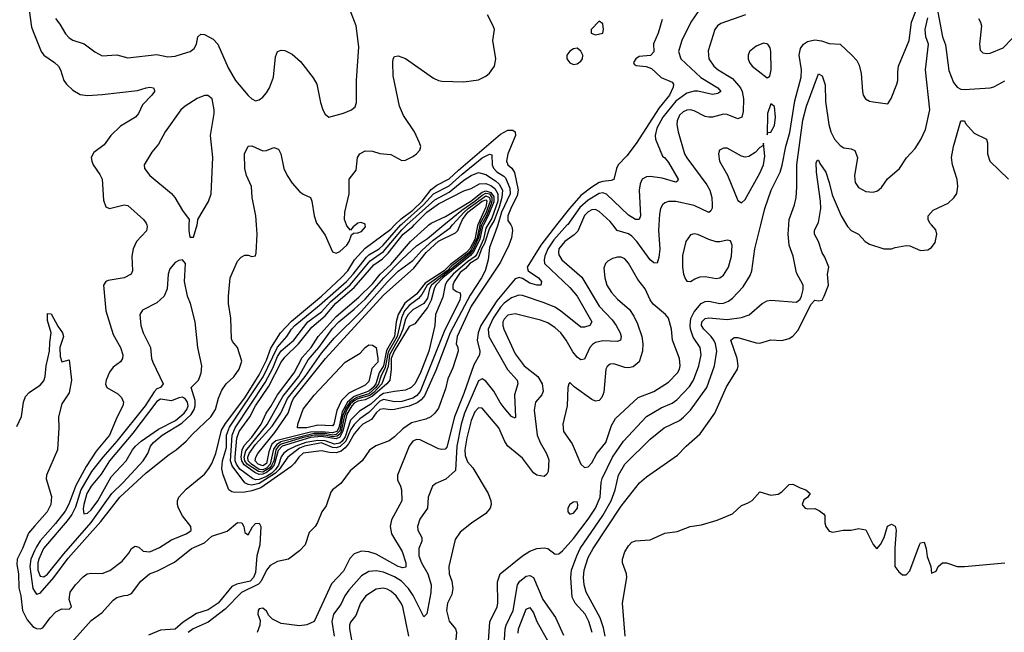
# Model space of a CAD drawing. Header units: inches. Extents: x 884549 to 1028252, y 526810 to 653624.
# Tile 553 of 656: x 949919 to 955308, y 627771 to 631124. Entities that reach past the tile are written whole.
import ezdxf

# ---------------------------------------------------------------- set-up
doc = ezdxf.new("R2010")
doc.units = ezdxf.units.IN
doc.header["$MEASUREMENT"] = 0
for name, color, linetype in [('A9642', 7, 'Continuous'), ('A9643', 7, 'Continuous'), ('A9652', 7, 'Continuous'), ('A9653', 7, 'Continuous')]:
    doc.layers.add(name, color=color, linetype=linetype)

msp = doc.modelspace()

# ---------------------------------------------------------------- linework, layer by layer
at = {"layer": 'A9642', "color": 5}
for points, elevation in [([(949903.4, 628896.6), (949927.6, 628952.4), (949938.5, 629030), (949950, 629060.5), (949970, 629083.8), (950000, 629103.9)], 2080), ([(950000, 628351), (949966.9, 628313), (949934.8, 628230), (949904, 628170), (949902.2, 628142.2), (949912, 628090), (949914.6, 628014.6), (949924.6, 627970), (949933.2, 627890), (949959.3, 627839.3), (949990, 627802), (950000, 627796.9)], 2080), ([(950000, 628215.8), (949979.9, 628170), (949974.3, 628130), (949990.9, 628010.9), (950000, 627995.6)], 2120)]:
    msp.add_lwpolyline(points, dxfattribs=dict(at, elevation=elevation))
at = {"layer": 'A9643', "color": 5, "elevation": 2120}
msp.add_lwpolyline([(950000, 631401.8), (949990, 631386.9), (949970, 631329.7), (949958.5, 631270), (949983.2, 631083.2), (950000, 631040.3)], dxfattribs=at)
at = {"layer": 'A9652', "color": 5}
for points, elevation in [([(950000, 627995.6), (950010, 627978.6), (950030, 627984.3), (950105.2, 628070), (950183.8, 628176.2), (950362.4, 628377.6), (950466.4, 628510), (950610, 628643.2), (950736, 628744), (950775.3, 628770), (950830, 628817.1), (950864.6, 628855.4), (950964.8, 628950), (950990.7, 628990), (951007.3, 629052.7), (951024.8, 629095.2), (951049.4, 629130.6), (951091.4, 629168.6), (951119.1, 629210), (951134.1, 629254.1), (951109.9, 629329.9), (951083, 629363), (951077.5, 629377.5), (951074.6, 629490), (951062.2, 629570), (951061.5, 629610), (951071, 629710), (951110, 629802.8), (951130, 629824), (951150, 629834), (951170, 629834), (951190, 629827.7), (951209.1, 629830.9), (951212.5, 629847.5), (951217.5, 629950), (951214.1, 630000)], 2120), ([(950613.6, 630000), (950616.2, 629990), (950612.1, 629967.9), (950557.2, 629910), (950539.3, 629870), (950531.9, 629830), (950535.4, 629750), (950528.8, 629730), (950490, 629709.9), (950403.5, 629696.5), (950390.2, 629689.8), (950376.9, 629670), (950390.8, 629530), (950430, 629401.1), (950469.5, 629330), (950483.2, 629290), (950480.5, 629270), (950469.5, 629250.5), (950430, 629222.2), (950410, 629194.7), (950392, 629150), (950388.5, 629128.5), (950394.9, 629110), (950455.1, 629075.1), (950476, 629056), (950487.3, 629030), (950483.8, 629010), (950452.9, 628950), (950410.7, 628850), (950337.3, 628762.7), (950281.6, 628678.4), (950226.4, 628573.6), (950188.4, 628471.6), (950167.2, 628432.8), (950114.8, 628365.2), (950030, 628271.3), (950010, 628238.7), (950000, 628215.8)], 2120), ([(950000, 627796.9), (950010, 627791.8), (950030, 627789.2), (950045.7, 627794.3), (950086, 627850), (950117, 627883), (950150, 627899.3), (950190, 627897.3), (950202.7, 627910), (950189.4, 627950), (950195.3, 627990), (950223.2, 628030), (950265.9, 628074.1), (950288.1, 628090), (950310, 628094.1), (950370, 628092.6), (950412, 628108), (950479.3, 628160.7), (950516, 628204.1), (950530, 628228.8), (950550, 628242.1), (950570, 628236.3), (950595.1, 628215.1), (950630, 628210.7), (950684.6, 628235.4), (950750, 628276.8), (950830, 628310.2), (950854.4, 628325.6), (950858, 628330), (950854.9, 628350), (950808.9, 628408.9), (950787.9, 628450), (950781.5, 628470), (950781.5, 628490), (950789.9, 628510), (950830, 628553.4), (950930, 628636.8), (950953.3, 628666.7), (950970, 628694.3), (950991.3, 628748.7), (951023.8, 628876.2), (951045.7, 628914.3), (951150, 629054.4), (951230, 629179.8), (951270, 629260.1), (951293.9, 629326.1), (951345.6, 629410), (951406.2, 629473.8), (951569.6, 629610), (951678.1, 629710), (951715.4, 629750), (951751.4, 629810), (951810, 629872.3), (951950, 629976.7), (951972.5, 630000)], 2080), ([(952606.1, 630000), (952612.5, 629990), (952615.3, 629970), (952610.1, 629930), (952595.7, 629890), (952550, 629796.7), (952390, 629555.3), (952312.7, 629390), (952308.1, 629350), (952317.1, 629330), (952318.1, 629310), (952290, 629218.5), (952262.8, 629157.2), (952250, 629103.1), (952210, 628998.1), (952190, 628969.9), (952169.1, 628950), (952142.3, 628937.7), (952062.7, 628917.3), (952015.2, 628884.8), (951970, 628839.8), (951941.4, 628818.6), (951868.7, 628791.3), (951832.6, 628767.4), (951793.5, 628710), (951726.5, 628653.5), (951675.4, 628584.6), (951630.2, 628550), (951621.9, 628538.1), (951596.8, 628463.2), (951572, 628430), (951548.4, 628371.6), (951536.5, 628350), (951502.9, 628317.1), (951480.9, 628250), (951450, 628216.1), (951390, 628170.8), (951330, 628158), (951290, 628135.5), (951270, 628109.9), (951240.3, 628050), (951225.7, 628034.3), (951132.1, 627987.9), (951042.6, 627897.4), (950950, 627826.4), (950867.6, 627790), (950840.1, 627770)], 2080), ([(950845, 630000), (950844, 629970), (950850, 629934), (950870, 629934), (950889.4, 630000)], 2140), ([(952534.9, 630000), (952521.9, 629958.1), (952490, 629876.4), (952483.1, 629810), (952466.4, 629750), (952446.5, 629710), (952385, 629615), (952275.2, 629410), (952196.6, 629203.4), (952134.8, 629065.2), (952116.7, 629043.3), (952094.2, 629025.8), (952050, 629008), (951970, 628990.6), (951948.4, 628988.4), (951910, 628993.1), (951890, 628989.6), (951870, 628971.4), (951844.1, 628935.9), (951796.8, 628910), (951776.6, 628890), (951750, 628856.8), (951718, 628802), (951700.1, 628779.9), (951677.7, 628762.3), (951650, 628753.6), (951614.6, 628754.6), (951570, 628763.5), (951470, 628751.3), (951446.5, 628730), (951423.5, 628696.5), (951403.5, 628676.5), (951238.2, 628561.8), (951190, 628544.9), (951150, 628537.5), (951096.6, 628536.6), (951079.3, 628539.3), (951064, 628550), (951031.8, 628631.8), (951024.4, 628664.4), (951029.5, 628709.5), (951050, 628782.7), (951051.2, 628850), (951066.9, 628893.1), (951252, 629168), (951329.4, 629330.6), (951381.2, 629390), (951405.5, 629430), (951423.9, 629450), (951559.6, 629560.4), (951708.1, 629690), (951744.7, 629730), (951816.4, 629823.6), (951830, 629836.2), (951886.4, 629870), (951908.7, 629890), (952005.6, 630000)], 2060), ([(952500.2, 630000), (952490, 629982.9), (952462.1, 629897.9), (952446, 629870), (952432.2, 629827.8), (952424.4, 629815.6), (952382.7, 629790), (952358.6, 629761.4), (952330, 629740.1), (952297.5, 629690), (952289.8, 629670), (952289.8, 629649.8), (952310, 629635.6), (952329.2, 629629.2), (952332.1, 629612.1), (952327.2, 629590), (952242.2, 629417.8), (952110, 629088.8), (952090, 629065.3), (952070, 629052), (952010, 629034.2), (951970, 629032.2), (951910, 629044), (951890, 629035.3), (951830, 628973.9), (951781.1, 628938.9), (951750, 628908.5), (951730, 628879.6), (951703.4, 628816.6), (951672.7, 628787.3), (951650, 628780.6), (951630, 628782.4), (951570, 628807.4), (951477.2, 628790), (951450, 628778.7), (951385.4, 628730), (951338.1, 628661.9), (951318.3, 628641.7), (951230, 628585.6), (951190, 628576.2), (951170, 628578.7), (951150, 628588.3), (951082, 628682), (951073.2, 628710), (951082.1, 628850), (951097.1, 628890), (951262.2, 629137.8), (951303.4, 629216.6), (951330, 629279.5), (951350, 629311.4), (951418.2, 629370), (951496.2, 629470), (951570, 629524.9), (951620.6, 629579.4), (951727.5, 629672.5), (951837, 629803), (951910, 629854.8), (952010, 629974.4), (952038.1, 630000)], 2040), ([(952480, 630000), (952470, 629983.5), (952456.9, 629923.1), (952419.9, 629840.1), (952411.6, 629828.4), (952370, 629798.5), (952292, 629730), (952256.7, 629690), (952247.5, 629670), (952235.2, 629604.8), (952193.9, 629510), (952191.6, 629450), (952157.2, 629310), (952110, 629187.9), (952082, 629130), (952062, 629110), (952030, 629095.2), (951969.4, 629089.4), (951910, 629077.1), (951890, 629064.9), (951840.2, 629019.8), (951779.3, 628980.7), (951730, 628932.4), (951699.4, 628840.6), (951683.5, 628816.5), (951670, 628805.1), (951640.8, 628800.8), (951590, 628818.1), (951550, 628821.1), (951484.4, 628810), (951430, 628790), (951387.4, 628770), (951361.8, 628750), (951350, 628730.7), (951335, 628685), (951319, 628661), (951298.3, 628641.7), (951270, 628623), (951230, 628606.5), (951210, 628605.4), (951192.6, 628612.6), (951123.9, 628663.9), (951105.4, 628690), (951097.9, 628710), (951097.7, 628730), (951106.3, 628833.7), (951120.6, 628870), (951178, 628950), (951210, 629010.6), (951282.7, 629117.3), (951350, 629248.4), (951370, 629275.9), (951444.4, 629350), (951518.4, 629441.6), (951590, 629502.2), (951648.4, 629571.6), (951750, 629658.7), (951857.8, 629782.2), (951904.8, 629815.2), (951934.8, 629845.2), (952018.3, 629950), (952070, 629991.3), (952078.4, 630000)], 2020), ([(952456.5, 630000), (952451.1, 629990), (952437.2, 629922.8), (952404.6, 629855.4), (952386.2, 629833.8), (952235.3, 629710), (952195.9, 629670), (952186.3, 629650), (952170.6, 629589.4), (952150, 629549.1), (952081.2, 629458.8), (952050, 629443.9), (951968, 629310), (951952.5, 629270), (951952.3, 629210), (951944.5, 629150), (951927.7, 629130), (951850, 629062.5), (951810, 629043.1), (951770, 629036.5), (951750, 629025.1), (951735.9, 629010), (951710, 628964.2), (951688, 628872), (951670, 628839.1), (951650, 628828.8), (951570, 628841.4), (951510, 628837.4), (951356, 628790), (951333.5, 628766.5), (951312, 628688), (951295.4, 628664.6), (951270, 628645.3), (951250, 628636), (951230, 628635.2), (951205.9, 628645.9), (951147.6, 628687.6), (951133.9, 628710), (951131.6, 628730), (951136.7, 628770), (951147.4, 628792.6), (951190, 628838.7), (951240.2, 628910), (951268.2, 628970), (951293.7, 629006.3), (951329.1, 629070.9), (951421.4, 629190), (951464.4, 629275.6), (951514.5, 629330), (951553, 629390), (951650, 629498.4), (951774.8, 629605.2), (951850, 629677.1), (951891.1, 629730), (951950, 629784.6), (952058.3, 629910), (952150, 629993.4), (952158.5, 630000)], 1980), ([(952446.3, 630000), (952444.1, 629995.9), (952430.7, 629929.3), (952398.4, 629861.6), (952380, 629840), (952173.1, 629670), (952161, 629650), (952150, 629599.9), (952130, 629570), (952070, 629536.4), (952044.2, 629510), (952030, 629484.4), (952015.6, 629430), (951999.1, 629390), (951942.6, 629290), (951934.8, 629225.2), (951901.3, 629130), (951856.9, 629083.1), (951834.2, 629065.8), (951770, 629048.9), (951750, 629038.3), (951730, 629020.2), (951709.9, 628990.1), (951694.5, 628950), (951678, 628870), (951670, 628855.5), (951656.1, 628843.9), (951630, 628840.2), (951588.7, 628848.7), (951530, 628849.6), (951464.9, 628835.1), (951350, 628800.2), (951333.1, 628786.9), (951321.2, 628770), (951309, 628710), (951297.2, 628682.8), (951288.2, 628670), (951250, 628647), (951224.8, 628650), (951164.3, 628690), (951150.4, 628710), (951148, 628730), (951156.3, 628763.7), (951272.2, 628907.8), (951358.6, 629061.4), (951446.2, 629170), (951497.9, 629262.1), (951556.6, 629330), (951630, 629433.7), (951665.5, 629470), (951750, 629538.6), (951810, 629594.3), (951911.8, 629710), (952010, 629812), (952090, 629885.1), (952150, 629925.3), (952240.4, 630000)], 1960), ([(952437.6, 630000), (952422.2, 629930), (952390, 629863.5), (952374.2, 629845.8), (952284.2, 629775.8), (952257.7, 629750), (952149.3, 629670.7), (952119.8, 629620.2), (952101.7, 629598.3), (952050, 629558.7), (952025.4, 629530), (952007.5, 629492.5), (951984.9, 629390), (951935.9, 629304.1), (951919.3, 629220.7), (951895.6, 629170), (951883.2, 629130), (951868.1, 629110), (951830, 629076.4), (951763.4, 629056.6), (951725.5, 629030), (951703.2, 628996.8), (951685.9, 628954.1), (951670, 628873.6), (951650, 628852.6), (951630, 628850.4), (951590, 628857.8), (951530, 628858.7), (951347.5, 628812.5), (951323.5, 628796.5), (951307.9, 628772.1), (951290.3, 628690), (951270, 628668.4), (951250, 628660.2), (951230, 628662.3), (951186.9, 628690), (951169.1, 628710), (951167.7, 628730), (951174.6, 628750), (951210, 628798.8), (951300.6, 628899.4), (951348.4, 628970), (951384.4, 629050), (951480.6, 629170), (951570, 629297.7), (951640, 629380), (951790, 629528.3), (951930, 629686.3), (951990, 629746.7), (952070, 629806.3), (952119.4, 629860.6), (952182.2, 629917.8), (952274.8, 629985.2), (952288.1, 630000)], 1940), ([(952425.7, 630000), (952423.9, 629996.1), (952410, 629920.2), (952382.8, 629870), (952364.9, 629850), (952276.3, 629783.7), (952241.2, 629750), (952138.6, 629681.4), (952090, 629621.9), (952027.1, 629572.9), (951989.5, 629510), (951979.6, 629470), (951970.9, 629390), (951926.1, 629313.9), (951909.9, 629230), (951886.2, 629190), (951867.1, 629130), (951852.9, 629110), (951830, 629089.7), (951750, 629061.3), (951713.5, 629030), (951683.3, 628976.7), (951666.2, 628890), (951654.6, 628870), (951630, 628861.8), (951570, 628868), (951510, 628865.1), (951321, 628819), (951298.9, 628801.1), (951292.9, 628787.1), (951282.2, 628757.8), (951270, 628695.3), (951250, 628681.7), (951223.1, 628690), (951208, 628710), (951211.7, 628730), (951222.6, 628750), (951315.7, 628864.3), (951387.9, 628970), (951407.2, 629030), (951417.9, 629050), (951591.6, 629268.4), (951910, 629616), (952075.8, 629764.2), (952143.8, 629850), (952210, 629912), (952303.2, 629956.8), (952316, 629970), (952329, 630000)], 1920), ([(952856.9, 630000), (952771.3, 629890), (952696.4, 629770), (952701.8, 629750), (952759, 629710), (952775.5, 629690), (952770.7, 629670), (952750, 629669.9), (952710, 629681.6), (952670, 629706.5), (952651.8, 629711.8), (952630, 629704.7), (952530, 629584.8), (952443, 629450), (952428.4, 629410), (952423.1, 629370), (952436.6, 629310), (952435.5, 629290), (952404.6, 629235.4), (952350, 629077.4), (952297.7, 628950), (952256.3, 628783.7), (952246.6, 628773.4), (952230, 628770.7), (952210, 628775.6), (952110, 628823.5), (952090, 628825.6), (952070, 628817.4), (952050.6, 628790), (951986.3, 628630), (951986, 628606), (952003.5, 628570), (952007.8, 628550), (952010.2, 628490), (951953.1, 628386.9), (951945.5, 628350), (951954.5, 628310), (952012.8, 628212.8), (952031.7, 628150), (952032.2, 628127.8), (952016.3, 628123.7), (951990, 628129.9), (951870, 628198), (951830, 628211.8), (951790, 628214.2), (951750, 628200.2), (951725.6, 628174.4), (951690, 628105.5), (951624.8, 628035.2), (951530.1, 627830), (951490, 627812.3), (951450, 627805.7), (951350, 627819.5), (951302.7, 627842.7), (951282.9, 627862.9), (951270, 627886), (951250, 627902), (951230, 627899.5), (951223.1, 627890), (951222.6, 627870), (951234.7, 627834.7), (951233.8, 627810), (951217.6, 627770)], 2120), ([(951549.8, 630000), (951590, 629943.8), (951630, 629852.7), (951650, 629845.5), (951670, 629854.2), (951709, 629890), (951721.7, 629910), (951734.1, 629945.9), (951745.1, 629954.9), (951770, 629956.6), (951790, 629964.8), (951811.6, 629990), (951808.7, 630000)], 2120), ([(952915.9, 630000), (952841.7, 629918.3), (952808.8, 629870), (952792.4, 629830), (952788.6, 629808.6), (952791.7, 629790), (952930, 629658.4), (952969.2, 629610), (953050.2, 629470), (953038.9, 629450), (953010, 629440.2), (952990, 629440.8), (952879.2, 629530), (952848.1, 629550), (952790, 629574.4), (952670, 629613.2), (952650, 629615.1), (952610, 629602), (952570, 629572), (952549.8, 629550), (952510.3, 629490), (952482.9, 629430), (952486, 629390), (952588.2, 629208.2), (952641.5, 629150), (952645.6, 629130), (952626.5, 629070), (952632.5, 628947.5), (952630, 628942.9), (952610, 628951.1), (952570, 628998.3), (952547.9, 629027.9), (952513.5, 629090), (952470, 629145.7), (952450, 629158.1), (952430, 629146.6), (952353.9, 628970), (952335.1, 628910), (952312.1, 628790), (952304.7, 628655.3), (952251, 628609), (952195.4, 628584.6), (952178.4, 628570), (952153.8, 628510), (952150.1, 628449.9), (952109.3, 628390), (952095.8, 628350), (952097.4, 628330), (952119.7, 628290), (952118.8, 628270), (952103.5, 628230), (952102.4, 628190), (952117.5, 628150), (952153.3, 628090), (952170.6, 628030), (952169.2, 627989.2), (952147.9, 627872.1), (952130, 627855.1), (952072.7, 627972.7), (952046.5, 628010), (952007.8, 628050), (951970, 628074.7), (951910, 628098.9), (951870, 628106.6), (951830, 628103.2), (951790, 628079.1), (951719.6, 628000.4), (951698.6, 627970), (951676.4, 627923.6), (951635.8, 627870), (951626.7, 627830), (951639.2, 627750)], 2140), ([(951757.7, 630000), (951744.4, 629990), (951730, 629972), (951710, 629995.1), (951708.1, 630000)], 2120), ([(952987.8, 630000), (952973.5, 629966.5), (952953.9, 629946.1), (952902.9, 629910), (952870.1, 629870), (952866.9, 629850), (952870, 629837.1), (952886.8, 629810), (952995, 629715), (953090, 629555), (953161, 629481), (953184.1, 629450), (953205.8, 629410), (953211.2, 629390), (953207.4, 629370), (953190, 629362.4), (953110, 629365.4), (953070, 629356.5), (953053.6, 629346.4), (953040.1, 629330), (953010, 629265.7), (952990, 629262), (952970, 629276.8), (952945.3, 629305.3), (952909.2, 629370), (952879.9, 629410), (952850, 629436.8), (952810, 629463.6), (952770, 629479.3), (952630, 629513.6), (952590, 629506), (952570, 629485.1), (952563.9, 629470), (952563, 629450), (952568.2, 629430), (952630, 629294), (952679.4, 629230), (952755.1, 629170), (952778.2, 629130), (952783, 629090), (952776, 629070), (952742.5, 629030), (952734.1, 628985.9), (952751.3, 628850), (952767, 628810), (952802, 628750), (952814.6, 628714.6), (952811.6, 628650), (952804.7, 628635.3), (952790, 628623.8), (952750, 628630.6), (952730, 628643.4), (952670, 628722.9), (952589.5, 628789.5), (952574.1, 628814.1), (952541.6, 628890), (952450, 628997.3), (952430, 628999.1), (952410, 628977.2), (952388.8, 628930), (952365.1, 628834.9), (952355.3, 628770), (952357.6, 628737.6), (952370, 628704.1), (952398.4, 628670), (952482.2, 628530), (952496.8, 628490), (952499.3, 628470), (952493.2, 628450), (952470, 628421.5), (952392, 628368), (952330, 628318.3), (952301.3, 628278.7), (952266.6, 628130), (952270.1, 628090), (952283.9, 628050), (952290.1, 628009.9), (952283.1, 627976.9), (952260.9, 627930), (952255.5, 627890), (952270, 627832.4), (952304.7, 627790), (952310, 627770.8), (952299, 627650)], 2160), ([(952481.1, 627670), (952492.3, 627827.7), (952531.5, 627910), (952535.7, 627930), (952533.9, 628046.1), (952549.1, 628090), (952670, 628189.5), (952710, 628213.9), (952750, 628228.4), (952790, 628233.4), (952810, 628229.2), (952850, 628198), (952870, 628200.3), (952890, 628216.9), (952950, 628284.3), (953030.9, 628390), (953070, 628450.8), (953095.5, 628510), (953101, 628590), (953107.4, 628612.6), (953162.6, 628730), (953223.6, 628816.4), (953350, 628952.1), (953430, 628999.1), (953490, 629024.7), (953516.2, 629043.8), (953584.3, 629115.7), (953607.1, 629150), (953636.5, 629230), (953649, 629290), (953643.2, 629330), (953605.4, 629385.4), (953589.9, 629429.9), (953587.8, 629450), (953592.7, 629487.3), (953610, 629525.4), (953649.4, 629570.6), (953670, 629580.8), (953690, 629582.3), (953750, 629570.1), (953770, 629571.3), (953797.4, 629582.6), (953820.3, 629599.7), (953877.6, 629662.4), (953917.3, 629722.7), (953925.8, 629750), (953941.9, 629870), (953974.6, 630000)], 2160), ([(953052, 627770), (953033.3, 627830), (953013.2, 627870), (952959.6, 627930), (952943.3, 627963.3), (952934.6, 628070), (952939.6, 628110), (952967.9, 628190), (952987.2, 628230), (953109.9, 628410), (953155.2, 628490), (953178.7, 628550), (953196.6, 628630), (953230, 628691.6), (953370, 628826.8), (953446.8, 628890), (953529.9, 628930.1), (953552.6, 628947.4), (953590, 628986.8), (953678.8, 629110), (953721.4, 629230), (953733.5, 629310), (953726.2, 629350), (953717.5, 629370), (953704, 629390), (953663, 629430), (953651.2, 629450), (953651.4, 629470), (953670, 629487.7), (953690, 629491.7), (953790, 629483), (953870, 629493.6), (953911.3, 629508.7), (953982.3, 629570), (954010, 629584.7), (954030, 629589.2), (954170, 629577.6), (954190, 629593.4), (954197, 629610), (954207.5, 629647.5), (954206.3, 629670), (954170, 629739), (954151.9, 629830), (954129.8, 629890.2), (954124.1, 629950), (954128.2, 630000)], 2140), ([(953123.8, 627750), (953114.9, 627794.9), (953095.3, 627850), (953019.9, 627990), (953007.5, 628030), (953004.2, 628070), (953008.5, 628110), (953030, 628179.3), (953056.6, 628230), (953210, 628460.1), (953311.1, 628588.9), (953350, 628621.8), (953519, 628741), (953565.7, 628790), (953642.6, 628857.4), (953722.5, 628970), (953786.5, 629113.5), (953847.5, 629210), (953850.5, 629230), (953846, 629270), (953810.8, 629370), (953830, 629384.6), (953850, 629383.7), (953950, 629354.7), (953970, 629352.9), (954030, 629371.1), (954090, 629368.5), (954130, 629379.4), (954150, 629392.1), (954177.1, 629422.9), (954250, 629566), (954270, 629588.4), (954290, 629584.4), (954310, 629588.2), (954322.7, 629610), (954345.2, 629670), (954339.3, 629730), (954346.6, 629770), (954324.7, 629824.7), (954310, 629848), (954291.6, 629910), (954269.8, 629950), (954268.2, 629970), (954282.9, 630000)], 2120), ([(953416.6, 630000), (953415, 629970), (953421.8, 629870), (953417.5, 629822.5), (953408.4, 629791.6), (953390, 629792.4), (953370, 629809.8), (953296.4, 629910), (953270, 629938.6), (953250, 629952.2), (953189.4, 629969.4), (953165.5, 630000)], 2160), ([(954444.8, 630000), (954450, 629991.5), (954470, 629969.2), (954510.4, 629950), (954546.3, 629910), (954570, 629894.9), (954648.8, 629868.8), (954690, 629869.2), (954710, 629877.6), (954770, 629888.1), (954790, 629886.4), (954850, 629861.1), (954890, 629864.4), (954910, 629876.5), (954930, 629903.8), (954939.3, 629950), (954933, 629973), (954909.2, 630000)], 2120), ([(950000, 629103.9), (950030, 629124), (950050, 629147.3), (950058.5, 629170), (950063.7, 629230), (950081.8, 629310), (950082.7, 629357.3), (950091.1, 629410), (950070, 629478), (950070, 629516), (950090, 629514), (950126.6, 629446.6), (950153.7, 629410), (950158.7, 629390), (950138.7, 629330), (950140.5, 629280.5), (950150, 629251), (950190, 629262), (950201.6, 629150), (950190, 629082), (950150, 629020.7), (950130.1, 628950), (950132.5, 628890), (950124.8, 628770), (950065, 628630), (950064.3, 628610), (950093.2, 628513.2), (950089.1, 628470), (950068.8, 628430), (950000, 628351)], 2080), ([(953233.5, 627750), (953218.8, 627930), (953241.5, 628070), (953239.2, 628090), (953218.4, 628150), (953217.2, 628170), (953230, 628211.6), (953250, 628243.6), (953270, 628263.6), (953290, 628271), (953370, 628277.4), (953450, 628314), (953517.2, 628322.8), (953589, 628350), (953650, 628358), (953736, 628384), (953820.1, 628419.9), (953870, 628464.9), (953902.9, 628477.1), (953927.6, 628492.4), (953970, 628538.8), (954030, 628520.7), (954070, 628527.3), (954090, 628538.8), (954130, 628579.1), (954150, 628582), (954190, 628560.7), (954222, 628550), (954244.7, 628530), (954230.7, 628509.3), (954210, 628495.3), (954202, 628470), (954204.7, 628464.7), (954218, 628450), (954230, 628445.5), (954270, 628447.3), (954296.1, 628436.1), (954318.5, 628418.5), (954326, 628410), (954324.9, 628370), (954330.5, 628350), (954350, 628324.9), (954370, 628318), (954426, 628330), (954470, 628330.5), (954510, 628338.8), (954550, 628331.3), (954590, 628251.3), (954610, 628226.8), (954630, 628250.8), (954650.7, 628289.3), (954668.6, 628351.4), (954690, 628361.6), (954710, 628350.6), (954715.5, 628330), (954709.1, 628230.9), (954709, 628130), (954730, 628101), (954750, 628084.7), (954770, 628084.7), (954790, 628106.8), (954843.7, 628250), (954850, 628261), (954870, 628264.7), (954880.4, 628230), (954885.5, 628185.5), (954906, 628130), (954910, 628094), (954934.6, 628105.4), (954946, 628130), (954970, 628151), (954990.9, 628150.9), (955050.7, 628130.7), (955090, 628130.5), (955310.4, 628150.4)], 2080), ([(950204.3, 627715.7), (950310, 627834.6), (950370, 627878.6), (950430, 627945.6), (950450, 627961.2), (950490, 627972.7), (950510, 627973.4), (950530, 627983.2), (950581.1, 628050), (950628.8, 628091.2), (950673.1, 628106.9), (950766.2, 628153.8), (950858.2, 628230), (950930, 628260.1), (950970, 628296.3), (951055, 628325), (951110, 628371.6), (951134.6, 628370), (951145.6, 628350), (951150, 628317.3), (951170, 628304.9), (951192.1, 628347.9), (951210, 628365.5), (951230, 628367.2), (951238.6, 628350), (951232.8, 628250), (951216.3, 628190), (951210, 628098), (951198.6, 628070), (951179.8, 628050), (951106.3, 628033.7), (951079, 628021), (951005.4, 627930), (950950, 627893.5), (950885.7, 627874.3), (950813.4, 627826.6), (950770, 627788.2), (950690, 627782.6), (950624.4, 627755.6)], 2060), ([(952568.2, 627670), (952576.3, 627790), (952581.6, 627810), (952619, 627890), (952643.2, 628030), (952655.2, 628050), (952690, 628077.4), (952710, 628081.6), (952730.5, 628070.5), (952782, 627950), (952851.7, 627851.7), (952895.7, 627755.7)], 2140), ([(952049.4, 627750), (952015.5, 627910), (952007, 627930), (951978.5, 627970), (951950, 627995.9), (951930, 628006.2), (951907.9, 628012.1), (951870, 628006.6), (951813.7, 627970), (951783.5, 627930), (951758.1, 627861.9), (951730, 627826.6), (951723, 627810), (951722.9, 627790), (951738.1, 627710)], 2160), ([(952646.4, 627766.4), (952649.3, 627790), (952690, 627896.5), (952710, 627907.1), (952730, 627876.5), (952750, 627830.2), (952816.6, 627710)], 2120)]:
    msp.add_lwpolyline(points, dxfattribs=dict(at, elevation=elevation))
for points, elevation in [([(953610, 629951.1), (953590, 629945.6), (953565.2, 629910), (953546.2, 629833.8), (953546.2, 629770), (953552, 629730), (953563.6, 629703.6), (953570, 629693.4), (953590, 629690.5), (953613.9, 629706.1), (953643.8, 629716.2), (953670, 629717.8), (953730, 629707.2), (953750, 629711.4), (953770, 629725.5), (953797.5, 629770), (953815.2, 629830), (953817.7, 629890), (953810, 629913.2), (953790, 629917), (953750, 629907.8), (953730, 629908.2), (953690, 629920.3), (953630, 629948.4)], 2180), ([(950810, 629809), (950790, 629806), (950770, 629794.5), (950739.9, 629760.1), (950730.4, 629730), (950725.7, 629650), (950708.5, 629610), (950670, 629574.7), (950590, 629534.5), (950576.4, 629510), (950580.9, 629450), (950594.3, 629410), (950633.8, 629330), (950640.3, 629270), (950646.7, 629250), (950704.4, 629130), (950688.7, 629110), (950670, 629102.5), (950653.7, 629086.3), (950605, 629010), (950450, 628816.9), (950373.3, 628730), (950312.3, 628650), (950253.4, 628550), (950223.8, 628456.2), (950204.1, 628415.9), (950179.1, 628380.9), (950049.6, 628230), (950023.1, 628170), (950018.6, 628150), (950018.7, 628110), (950030, 628077.5), (950050, 628074.9), (950070, 628089.1), (950159.8, 628200.2), (950310, 628371.3), (950422.3, 628530), (950484.3, 628590), (950594, 628710), (950620.2, 628750), (950634.5, 628790), (950650.5, 628810), (950698.9, 628850), (950805.3, 628914.7), (950857, 628963), (950873.7, 628990), (950879.1, 629010), (950878.7, 629038.7), (950858, 629110), (950897.6, 629150), (950911.9, 629188.1), (950914.6, 629230), (950894, 629330), (950879.8, 629470), (950854, 629570), (950836.9, 629610), (950820.5, 629690), (950825.2, 629790)], 2140), ([(953190, 629824.4), (953163.6, 629816.4), (953137.4, 629802.6), (953124.6, 629790), (953115.9, 629764.1), (953120.5, 629710), (953133.1, 629670), (953158, 629630), (953190, 629594.2), (953256.9, 629536.9), (953280.7, 629500.7), (953299.8, 629459.8), (953323.2, 629390), (953330.2, 629350), (953326.9, 629310), (953309, 629251), (953276.9, 629223.1), (953250, 629218.3), (953230, 629220.7), (953170, 629240.9), (953150, 629238.5), (953134, 629226), (953126.7, 629210), (953115, 629085), (953105.1, 629054.9), (953090, 629039.1), (953070, 629036.4), (953050, 629045), (952953.9, 629113.9), (952930, 629137.2), (952924, 629130), (952919.3, 629110), (952916, 629010), (952892.2, 628910), (952894.2, 628870), (952942.4, 628802.4), (952990, 628690.6), (953010, 628672.7), (953030, 628677), (953050, 628698.4), (953076.8, 628750), (953126.9, 628810), (953157.2, 628902.8), (953178.8, 628941.2), (953304.3, 629055.7), (953390, 629089.5), (953470, 629139.7), (953519.8, 629190), (953530.6, 629210), (953533.8, 629230), (953530.7, 629270), (953492.3, 629370), (953486.8, 629430), (953469.8, 629489.8), (953453, 629510), (953386.7, 629566.7), (953369.8, 629590), (953342.9, 629650), (953301.7, 629701.7), (953250, 629790.9), (953230, 629814.8), (953210, 629824.1)], 2180), ([(951630, 628900.6), (951550, 628903.6), (951490, 628889.8), (951439.9, 628890), (951441, 628910), (951470, 628991.1), (951530, 629068.4), (951700.7, 629250), (951781.9, 629298.1), (951808.7, 629330), (951830, 629343.5), (951850, 629341.6), (951870, 629330.3), (951879.4, 629270), (951878.5, 629250), (951845.3, 629214.7), (951830, 629144), (951810, 629123.1), (951720.9, 629079.1), (951680.5, 629039.5), (951654.8, 628985.2), (951637.4, 628910)], 1880), ([(950810, 629056.9), (950790, 629054.1), (950750, 629037.4), (950690, 629046.3), (950670, 629034.7), (950538.6, 628861.4), (950410.1, 628710), (950364.3, 628635.7), (950309.2, 628570), (950285.7, 628530), (950269.3, 628469.3), (950266.6, 628446.6), (950270, 628418.9), (950290, 628422.7), (950310, 628441.1), (950345.4, 628490), (950418.7, 628621.3), (950501.5, 628710), (950535.4, 628770), (950552, 628790), (950582.9, 628817.1), (950678, 628882), (950770.5, 628929.5), (950818.7, 628970), (950834, 628990), (950839.8, 629010), (950837.1, 629030), (950826.7, 629046.7)], 2160), ([(952970, 628484), (952950, 628483.7), (952930, 628469.2), (952919.3, 628450), (952918, 628430), (952930, 628416.3), (952950, 628422), (952970.8, 628450), (952974, 628470)], 2180)]:
    msp.add_lwpolyline(points, close=True, dxfattribs=dict(at, elevation=elevation))
at = {"layer": 'A9653', "color": 5}
for points, elevation in [([(950114, 631130), (950139.1, 631099.1), (950170, 631047), (950190, 631024), (950210, 631011.4), (950271, 630991), (950330, 630947.2), (950370, 630925.3), (950450, 630931.7), (950510, 630914.9), (950670, 630933.2), (950730, 630919.7), (950770, 630924.8), (950810, 630936.3), (950851.8, 630950), (950874, 630966), (950885.7, 630990), (950893.6, 631030), (950910, 631044.9), (950930, 631043.1), (950977.1, 631017.1), (951002.4, 630990), (951059.6, 630859.6), (951098.9, 630790), (951170, 630708.7), (951190, 630690.3), (951210, 630680.3), (951230, 630684.9), (951250, 630699.6), (951270, 630722.7), (951285.5, 630750), (951308.1, 630810), (951319.5, 630920.5), (951329.6, 630950), (951350, 630957.4), (951370, 630955.2), (951410, 630935.6), (951454.8, 630894.8), (951525.6, 630805.6), (951544.6, 630770), (951564.6, 630670), (951577.1, 630630), (951590, 630606), (951610, 630590.8), (951690, 630612.7), (951735.3, 630630), (951754, 630646), (951762, 630670), (951761.5, 630790), (951775.2, 630975.2), (951760.3, 631090), (951729.7, 631170)], 2140), ([(951708.1, 630000), (951696.2, 630030), (951698, 630070), (951722.2, 630170), (951722.7, 630250), (951760.1, 630299.9), (951768.3, 630370), (951779.5, 630390), (951810, 630406), (951850, 630404.4), (951890, 630391.8), (951950, 630386), (952010, 630353.4), (952030, 630354), (952070, 630374.7), (952091.1, 630390), (952108.3, 630410), (952113.7, 630430), (952107.8, 630450), (952078.7, 630510), (952019.4, 630599.4), (951996.8, 630650), (951963.3, 630816.7), (951960.4, 630890), (951962, 630910), (951970, 630923), (951990, 630926.4), (952030, 630912), (952183, 630803), (952210, 630790.3), (952230, 630786.5), (952350, 630783.1), (952430, 630793.7), (952470, 630814.9), (952490, 630831.8), (952518.2, 630870), (952523.8, 630910), (952508.5, 631010), (952516.8, 631070), (952510.8, 631090), (952479.4, 631150)], 2120), ([(953632.1, 631167.9), (953592.5, 631110), (953543.2, 631010), (953525.4, 630950), (953536.6, 630910), (953646.8, 630806.8), (953739.1, 630750), (953756.5, 630730), (953739.5, 630720.5), (953710, 630714.3), (953630, 630732.5), (953610, 630732.2), (953570, 630720.9), (953510, 630677.1), (953438.8, 630590), (953406.7, 630530), (953396.7, 630490), (953398.5, 630470), (953436.4, 630376.4), (953450, 630367.2), (953470, 630342.6), (953522.3, 630250), (953519.7, 630240.3), (953510, 630234.7), (953435.8, 630255.8), (953370, 630266.3), (953350, 630262.9), (953326, 630250), (953315, 630225), (953309.1, 630190.9), (953317, 630050), (953310.1, 630029.9), (953290, 630030.6), (953250, 630053.3), (953130, 630168.4), (953110, 630175.7), (953090, 630173), (953030, 630135.8), (952984.4, 630095.6), (952917.9, 630002.1), (952915.9, 630000)], 2140), ([(953891.6, 631150), (953756.9, 631103.1), (953738, 631090), (953723.8, 631070), (953687.2, 630952.8), (953691, 630910), (953717.1, 630870), (953741.1, 630850), (953821, 630801), (953863.8, 630750), (953873.1, 630730), (953880.8, 630690), (953878.5, 630621.5), (953871, 630590), (953850, 630580.3), (953790, 630604.2), (953770, 630606.5), (953710, 630590.6), (953690, 630590.6), (953670, 630594.3), (953610, 630624.4), (953590, 630630.6), (953570, 630628.8), (953550, 630619.8), (953530, 630600.4), (953516.5, 630570), (953515.4, 630550), (953521.8, 630510), (953557.8, 630390), (953570, 630366.9), (953679.7, 630219.7), (953696.2, 630190), (953706.3, 630150), (953709.5, 630110.5), (953708.7, 630091.3), (953702, 630078), (953690, 630068.3), (953610, 630106.1), (953510, 630129.2), (953470, 630128), (953450, 630120.9), (953437.7, 630110), (953426.2, 630090), (953420, 630060), (953416.6, 630000)], 2160), ([(953974.6, 630000), (953997.3, 630090), (954031.1, 630190), (954080.2, 630290), (954092.4, 630327.6), (954111.6, 630430), (954133.3, 630506.7), (954161, 630679), (954195.1, 630810), (954197, 630850), (954185.9, 630930), (954193.2, 630966.8), (954209.6, 630990.4), (954230, 631004.7), (954270, 631012.8), (954307.5, 631007.5), (954350, 630994), (954410, 630990.5), (954474, 630930), (954499.8, 630899.8), (954514.2, 630874.2), (954523.9, 630830), (954531.5, 630730), (954536, 630710), (954548.7, 630690), (954570, 630678), (954590, 630673.4), (954670, 630662.8), (954688.2, 630691.8), (954720.3, 630770), (954725.6, 630790), (954724.2, 630835.8), (954728.9, 630870), (954786.9, 631010), (954799.9, 631110), (954824.3, 631170)], 2160), ([(954944.3, 631164.3), (954970, 631030.7), (954986.4, 630986.4), (955004.8, 630844.8), (955030, 630780.3), (955050, 630754.7), (955070, 630743.5), (955090, 630741.2), (955230, 630751), (955250, 630756.3), (955310, 630789.1)], 2140), ([(953435.7, 631124.3), (953413, 631050), (953388.2, 630991.8), (953390, 630948.2), (953371.5, 630928.5), (953310, 630922.5), (953290.7, 630910), (953278.2, 630890), (953281, 630881), (953292.3, 630872.3), (953347.4, 630867.4), (953377.3, 630857.3), (953430, 630807.2), (953490, 630781.7), (953497.5, 630770), (953494.9, 630754.9), (953474.4, 630710), (953419.5, 630640.5), (953293.4, 630446.6), (953241.6, 630378.4), (953194.5, 630330), (953184.6, 630310), (953170.1, 630249.9), (953156.6, 630243.4), (953110, 630238.7), (953090, 630232), (953050, 630207.6), (952990, 630160.7), (952927, 630090), (952856.9, 630000)], 2120), ([(954128.2, 630000), (954130.7, 630030), (954159.8, 630110), (954169.1, 630150.9), (954173, 630207), (954171.8, 630330), (954205.6, 630574.4), (954225.9, 630650), (954290, 630828.2), (954310, 630816.4), (954326.9, 630766.9), (954330, 630676), (954347.2, 630550), (954357.7, 630510), (954379.2, 630470), (954410, 630435.2), (954430, 630422.8), (954470, 630416.9), (954490, 630408.2), (954503.9, 630370), (954488.7, 630268.7), (954491.8, 630231.8), (954510, 630205.7), (954550, 630183.5), (954590, 630179.2), (954613.6, 630186.4), (954635.6, 630204.4), (954667.7, 630252.3), (954734.3, 630310), (954773, 630367), (954820.5, 630419.5), (954851.4, 630468.6), (954877, 630523), (954900.5, 630630), (954876.3, 630850), (954893, 630990), (954877.7, 631030), (954875.2, 631070), (954890, 631134.4)], 2140), ([(955166.3, 631130), (955178, 631110), (955183.1, 631090), (955171.6, 630990), (955176.5, 630956.5), (955190, 630942.4), (955210, 630938.3), (955230, 630940.2), (955301, 630970), (955350, 631021.2)], 2160), ([(950000, 631040.3), (950035.4, 630950), (950050, 630928.8), (950109.1, 630890), (950131.1, 630870), (950142.2, 630850), (950160.1, 630790), (950175.3, 630770), (950210, 630737.3), (950250, 630713.9), (950290, 630708.6), (950370, 630715.1), (950564, 630736), (950610, 630751.5), (950630, 630753.8), (950650.8, 630750), (950656.5, 630736.5), (950656.5, 630730), (950642.3, 630710), (950590, 630658.4), (950568.4, 630610), (950553, 630590), (950470, 630540.3), (950416.9, 630490), (950381.2, 630438.8), (950323.6, 630396.4), (950310.3, 630370), (950312.7, 630350), (950321.5, 630330), (950357, 630277), (950369.3, 630250), (950376.5, 630136.5), (950390, 630099.1), (950410, 630090.4), (950490, 630110.2), (950510, 630106.3), (950596, 630030), (950610.8, 630010.8), (950613.6, 630000)], 2120), ([(950889.4, 630000), (950892.3, 630010), (950892.7, 630030), (950951.9, 630128.1), (950967.1, 630170), (950974.8, 630370), (950963.5, 630490), (950983.5, 630610), (950983.1, 630630), (950971.3, 630690), (950948.1, 630708.1), (950930, 630708.3), (950890, 630692.4), (950823.8, 630650), (950800.4, 630630), (950714.9, 630510), (950678.4, 630441.6), (950641.3, 630398.7), (950599.5, 630330), (950601.3, 630310), (950630, 630270.4), (950750, 630172.9), (950767.6, 630150), (950810, 630079.1), (950846, 630030), (950845, 630000)], 2140), ([(954909.2, 630000), (954900.4, 630010), (954890.9, 630030), (954891.1, 630050), (954918.9, 630081.1), (954999.7, 630120.3), (955031.6, 630148.4), (955047.7, 630172.3), (955052.8, 630210), (955049.8, 630249.8), (955024, 630330), (955018.9, 630370), (955029.6, 630430), (955069.3, 630570.7), (955090, 630570.7), (955096.3, 630556.3), (955142.1, 630502.1), (955210.1, 630470.1), (955215, 630450), (955216.1, 630390), (955228.9, 630348.9), (955330.5, 630250)], 2120), ([(951972.5, 630000), (952005.7, 630034.3), (952070, 630081.6), (952121.3, 630130), (952170, 630194.9), (952202.2, 630217.8), (952270, 630252.2), (952319.7, 630300.3), (952550, 630497), (952590, 630519.1), (952618.6, 630518.6), (952630.7, 630510.7), (952632.6, 630490), (952590.1, 630390.1), (952583.9, 630350), (952590.2, 630330), (952611.6, 630311.6), (952626.6, 630286.6), (952647.4, 630190), (952641.1, 630158.9), (952610, 630100.2), (952590.7, 630050), (952590, 630024.9), (952606.1, 630000)], 2080), ([(951214.1, 630000), (951210.6, 630049.4), (951191.1, 630150), (951187.8, 630210), (951159.9, 630270), (951150.5, 630310), (951149.8, 630390), (951169.2, 630430.8), (951190, 630432.7), (951250, 630406.8), (951270, 630407.5), (951310, 630424.9), (951335, 630415), (951348, 630390), (951364.5, 630310), (951381.8, 630270), (951410, 630229), (951450, 630183.1), (951470, 630168.7), (951510.4, 630150), (951517.6, 630130), (951530.2, 630050), (951542.6, 630010), (951549.8, 630000)], 2120), ([(952005.6, 630000), (952010, 630005), (952129.6, 630110), (952183.8, 630170), (952270, 630214.6), (952341.1, 630278.9), (952450, 630367), (952490, 630387.8), (952503.7, 630383.7), (952503.8, 630330), (952511.6, 630311.6), (952530.2, 630290.2), (952568.1, 630268.1), (952577.8, 630257.8), (952601.2, 630201.2), (952602.5, 630170), (952556.6, 630070), (952534.9, 630000)], 2060), ([(954282.9, 630000), (954290, 630014.4), (954303.1, 630090), (954302.1, 630130), (954279, 630290), (954278.6, 630341.4), (954285.6, 630354.4), (954290, 630355.5), (954297.4, 630337.4), (954330.9, 630290), (954350, 630232.7), (954365.5, 630165.5), (954414.5, 630050), (954444.8, 630000)], 2120), ([(952038.1, 630000), (952190, 630138.5), (952270, 630178.8), (952350, 630245.8), (952390, 630270.8), (952430, 630287.3), (952470, 630276), (952522.5, 630242.5), (952543.1, 630223.1), (952560.3, 630190), (952557.8, 630150), (952542.2, 630097.8), (952515.1, 630024.9), (952500.2, 630000)], 2040), ([(952078.4, 630000), (952146.5, 630070), (952210, 630116.2), (952350, 630186.2), (952390, 630199.7), (952434.8, 630225.2), (952470, 630227.1), (952496.8, 630216.8), (952519.8, 630199.8), (952536.1, 630170), (952536.5, 630130), (952502.6, 630037.4), (952480, 630000)], 2020), ([(952158.5, 630000), (952170.7, 630009.3), (952250, 630046.6), (952388.6, 630130), (952450, 630180.2), (952470, 630187.7), (952498.1, 630178.1), (952513.7, 630153.7), (952513.1, 630126.9), (952483.5, 630050), (952456.5, 630000)], 1980), ([(952240.4, 630000), (952338.8, 630081.2), (952410.4, 630129.6), (952450, 630163.4), (952470, 630174), (952490, 630170), (952503.2, 630150), (952503.5, 630130), (952497.7, 630110), (952473.4, 630050), (952446.3, 630000)], 1960), ([(952288.1, 630000), (952350.8, 630070), (952374, 630090), (952470, 630159), (952490, 630151.4), (952492.8, 630130), (952487.1, 630110), (952470, 630065.5), (952439.8, 630010), (952437.6, 630000)], 1940), ([(952329, 630000), (952342.1, 630030), (952372.3, 630070), (952450, 630130.4), (952470, 630137.2), (952474.9, 630130), (952470, 630097), (952425.7, 630000)], 1920), ([(953165.5, 630000), (953150, 630019.8), (953090, 630074.5), (953070, 630084.1), (953050, 630082.5), (953030, 630072), (953010, 630051.9), (952987.8, 630000)], 2160), ([(951808.7, 630000), (951806.8, 630006.8), (951786.5, 630013.5), (951770, 630009.2), (951757.7, 630000)], 2120)]:
    msp.add_lwpolyline(points, dxfattribs=dict(at, elevation=elevation))
for points, elevation in [([(953090, 631115.1), (953046, 631070), (953046, 631050), (953070, 631041.3), (953110, 631049.6), (953114.5, 631070), (953110, 631101.2)], 2120), ([(953990, 630995.6), (953950, 630979.6), (953913, 630950), (953905.3, 630930), (953905.7, 630910), (953912.4, 630890), (953927.2, 630870), (954010, 630806), (954024.7, 630815.3), (954031.1, 630848.9), (954029.6, 630949.6), (954026.6, 630970), (954012.7, 630990)], 2180), ([(952970, 630967.3), (952950, 630964.5), (952930, 630952.2), (952913.7, 630930), (952912.6, 630910), (952930, 630887.2), (952950, 630878), (952970, 630881.7), (952990, 630896.3), (952999.9, 630910), (953001.1, 630930), (952990, 630952.3)], 2120), ([(954030, 630664), (954012.4, 630610), (954010, 630494), (954013.6, 630506.4), (954030, 630508), (954050, 630544.9), (954055.8, 630590), (954050, 630648.7)], 2180), ([(953990, 630448), (953986.2, 630433.8), (953970, 630424.5), (953943.8, 630396.2), (953910, 630375.8), (953890, 630371.8), (953870, 630376.8), (953790, 630419.8), (953770, 630420.5), (953748.5, 630410), (953743.1, 630390), (953749.2, 630350), (953792.2, 630272.2), (953850, 630134), (953870, 630120.7), (953890, 630139.1), (953970, 630283.6), (953990, 630328.5), (953996.3, 630376.3)], 2180)]:
    msp.add_lwpolyline(points, close=True, dxfattribs=dict(at, elevation=elevation))

doc.saveas('drawing.dxf')
